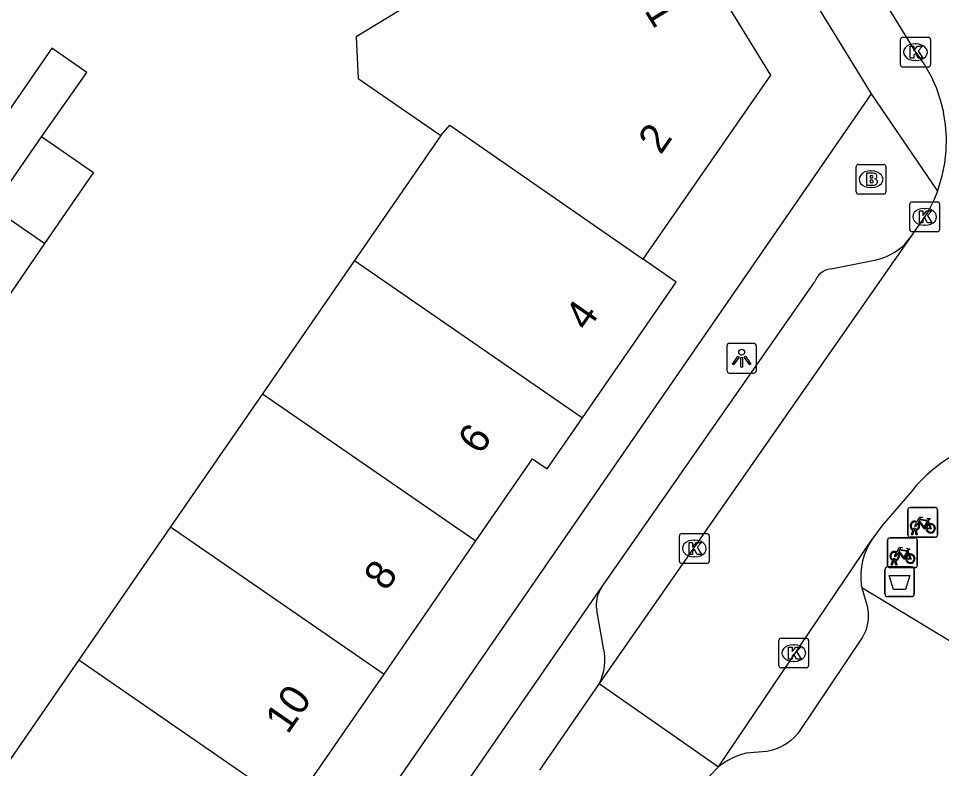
# Model space of a CAD drawing. Extents: x 159280 to 160375, y 384531 to 385872.
# Drawn here: x 159935.68 to 159966.7, y 385221.83 to 385247.04 of the extents above; entities that cross this region are included whole.
import ezdxf

# ---------------------------------------------------------------- set-up
doc = ezdxf.new("R2010")
doc.units = 0
for name, color, linetype in [('IMGEO_Afvalbak', 7, 'Continuous'), ('IMGEO_Brandkraan', 7, 'Continuous'), ('IMGEO_Fietsenrek', 7, 'Continuous'), ('IMGEO_Kolk', 7, 'Continuous'), ('IMGEO_Lichtpunt', 7, 'Continuous'), ('IMGEO_Pand', 7, 'Continuous'), ('IMGEO_Pand_nummerreeks', 7, 'Continuous'), ('IMGEO_Parkeervlak_open', 7, 'Continuous'), ('IMGEO_Rijbaan_lokaal_open', 7, 'Continuous'), ('IMGEO_Voetpad_open', 7, 'Continuous')]:
    doc.layers.add(name, color=color, linetype=linetype)

msp = doc.modelspace()

# ---------------------------------------------------------------- linework, layer by layer
at = {"layer": 'IMGEO_Afvalbak'}
for p, q in [((159964.897, 385228.604), (159965.687, 385228.604)), ((159965.687, 385228.604), (159964.897, 385228.604)), ((159964.797, 385227.704), (159964.797, 385228.504)), ((159964.797, 385228.504), (159964.797, 385227.704)), ((159965.787, 385228.504), (159965.787, 385227.704)), ((159965.787, 385227.704), (159965.787, 385228.504)), ((159965.687, 385227.604), (159964.897, 385227.604)), ((159964.897, 385227.604), (159965.687, 385227.604))]:
    msp.add_line(p, q, dxfattribs=at)
msp.add_lwpolyline([(159964.94, 385228.318), (159965.644, 385228.318), (159965.495, 385227.848), (159965.089, 385227.848), (159964.94, 385228.318)], dxfattribs=at)
for centre, start, end in [((159964.897, 385228.504), 90, 180), ((159964.897, 385228.504), 90, 180), ((159965.687, 385228.504), 0, 90), ((159965.687, 385228.504), 360, 90), ((159964.897, 385227.704), 180, 270), ((159964.897, 385227.704), 180, 270), ((159965.687, 385227.704), 270, 0), ((159965.687, 385227.704), 270, 0)]:
    msp.add_arc(centre, 0.1, start, end, dxfattribs=at)
at = {"layer": 'IMGEO_Brandkraan'}
for p, q in [((159963.835, 385241.208), (159963.835, 385242.06)), ((159963.91, 385242.134), (159964.762, 385242.134)), ((159964.323, 385241.914), (159964.348, 385241.914)), ((159964.836, 385242.06), (159964.836, 385241.208)), ((159964.346, 385241.354), (159964.321, 385241.354)), ((159964.762, 385241.134), (159963.91, 385241.134))]:
    msp.add_line(p, q, dxfattribs=at)
for points in [[(159963.835, 385241.208), (159963.835, 385242.06)], [(159963.91, 385242.134), (159964.762, 385242.134)], [(159964.836, 385242.06), (159964.836, 385241.208)], [(159964.183, 385241.834), (159964.183, 385241.434), (159964.396, 385241.434)], [(159964.414, 385241.834), (159964.183, 385241.834)], [(159964.362, 385241.753), (159964.308, 385241.753), (159964.308, 385241.677)], [(159964.308, 385241.677), (159964.361, 385241.677)], [(159964.37, 385241.601), (159964.308, 385241.601), (159964.308, 385241.52)], [(159964.308, 385241.52), (159964.37, 385241.52)], [(159964.762, 385241.134), (159963.91, 385241.134)]]:
    msp.add_lwpolyline(points, dxfattribs=at)
for centre, radius, start, end in [((159963.912, 385242.058), 0.0765, 91.552, 178.448), ((159963.912, 385242.058), 0.0765, 91.552, 178.448), ((159964.76, 385242.058), 0.0765, 1.552, 88.448), ((159964.76, 385242.058), 0.0765, 1.552, 88.448), ((159964.363, 385241.715), 0.0379, 267.8285, 90.9355), ((159964.371, 385241.56), 0.0404, 269.8759, 90.5077), ((159964.418, 385241.689), 0.145, 59.4692, 91.5367), ((159964.443, 385241.736), 0.0922, 285.5137, 58.1501), ((159964.448, 385241.544), 0.105, 301.3115, 78.989), ((159964.402, 385241.685), 0.251, 268.6676, 293.5347), ((159963.912, 385241.21), 0.0765, 181.552, 268.448), ((159963.912, 385241.21), 0.0765, 181.552, 268.448), ((159964.76, 385241.21), 0.0765, 271.552, 358.448), ((159964.76, 385241.21), 0.0765, 271.552, 358.448)]:
    msp.add_arc(centre, radius, start, end, dxfattribs=at)
for centre, major_axis, ratio, start_param, end_param in [((159964.322, 385241.634), (-0.387, 0.002), 0.722429, 4.712389, 7.853982), ((159964.347, 385241.634), (-0.39, 0.002), 0.717154, 1.570796, 4.712389)]:
    msp.add_ellipse(centre, major_axis=major_axis, ratio=ratio, start_param=start_param, end_param=end_param, dxfattribs=at)
at = {"layer": 'IMGEO_Fietsenrek'}
for p, q in [((159965.57, 385229.675), (159965.57, 385230.516)), ((159965.57, 385230.516), (159965.57, 385229.675)), ((159965.645, 385230.6), (159966.486, 385230.6)), ((159966.486, 385230.6), (159965.645, 385230.6)), ((159966.57, 385230.525), (159966.57, 385229.684)), ((159966.57, 385229.684), (159966.57, 385230.525)), ((159966.257, 385230.149), (159966.293, 385230.054)), ((159965.697, 385229.684), (159965.736, 385229.844)), ((159965.766, 385229.832), (159965.731, 385229.684)), ((159965.808, 385229.856), (159965.807, 385229.86)), ((159965.849, 385229.684), (159965.815, 385229.826)), ((159965.839, 385229.867), (159965.84, 385229.86)), ((159965.847, 385229.83), (159965.882, 385229.684)), ((159964.964, 385229.58), (159965.805, 385229.58)), ((159965.805, 385229.58), (159964.964, 385229.58)), ((159966.495, 385229.6), (159965.654, 385229.6)), ((159965.654, 385229.6), (159966.495, 385229.6)), ((159965.731, 385229.684), (159965.697, 385229.684)), ((159965.882, 385229.684), (159965.849, 385229.684)), ((159965.889, 385229.505), (159965.889, 385228.664)), ((159965.889, 385228.664), (159965.889, 385229.505)), ((159964.889, 385228.655), (159964.889, 385229.496)), ((159964.889, 385229.496), (159964.889, 385228.655)), ((159965.576, 385229.129), (159965.612, 385229.034)), ((159965.814, 385228.58), (159964.973, 385228.58)), ((159964.973, 385228.58), (159965.814, 385228.58)), ((159965.016, 385228.664), (159965.055, 385228.824)), ((159965.05, 385228.664), (159965.016, 385228.664)), ((159965.085, 385228.812), (159965.05, 385228.664)), ((159965.127, 385228.836), (159965.126, 385228.84)), ((159965.168, 385228.664), (159965.134, 385228.806)), ((159965.158, 385228.847), (159965.159, 385228.84)), ((159965.166, 385228.81), (159965.201, 385228.664)), ((159965.201, 385228.664), (159965.168, 385228.664))]:
    msp.add_line(p, q, dxfattribs=at)
for points in [[(159965.883, 385230.126), (159965.978, 385230.29), (159966.064, 385230.276), (159966.066, 385230.267), (159966.01, 385230.256), (159965.983, 385230.211), (159966.239, 385230.17)], [(159966.179, 385229.882), (159966.129, 385229.882), (159965.938, 385230.133), (159965.919, 385230.101)], [(159966.226, 385230.145), (159965.969, 385230.186), (159965.952, 385230.157), (159966.119, 385229.937), (159966.226, 385230.145)], [(159966.274, 385230.047), (159966.244, 385230.124), (159966.135, 385229.906), (159966.178, 385229.906)], [(159966.239, 385230.17), (159966.264, 385230.219), (159966.258, 385230.223), (159966.235, 385230.227), (159966.223, 385230.234), (159966.222, 385230.237), (159966.224, 385230.242), (159966.319, 385230.227), (159966.321, 385230.217), (159966.311, 385230.204), (159966.299, 385230.198), (159966.285, 385230.204), (159966.257, 385230.149)], [(159965.904, 385230.074), (159965.852, 385229.984), (159965.812, 385229.959), (159965.813, 385230.006), (159965.868, 385230.1)], [(159966.208, 385229.906), (159966.328, 385229.905), (159966.284, 385230.019)], [(159966.304, 385230.026), (159966.359, 385229.881), (159966.209, 385229.881)], [(159965.202, 385229.106), (159965.297, 385229.27), (159965.383, 385229.256), (159965.385, 385229.247), (159965.329, 385229.236), (159965.302, 385229.191), (159965.558, 385229.15)], [(159965.558, 385229.15), (159965.583, 385229.199), (159965.577, 385229.203), (159965.554, 385229.207), (159965.542, 385229.214), (159965.541, 385229.217), (159965.543, 385229.222), (159965.638, 385229.207), (159965.64, 385229.197), (159965.63, 385229.184), (159965.618, 385229.178), (159965.604, 385229.184), (159965.576, 385229.129)], [(159965.223, 385229.054), (159965.171, 385228.964), (159965.131, 385228.939), (159965.132, 385228.986), (159965.187, 385229.08)], [(159965.498, 385228.862), (159965.448, 385228.862), (159965.257, 385229.113), (159965.238, 385229.081)], [(159965.545, 385229.125), (159965.288, 385229.166), (159965.271, 385229.137), (159965.438, 385228.917), (159965.545, 385229.125)], [(159965.593, 385229.027), (159965.563, 385229.104), (159965.454, 385228.886), (159965.497, 385228.886)], [(159965.527, 385228.886), (159965.647, 385228.885), (159965.603, 385228.999)], [(159965.623, 385229.006), (159965.678, 385228.861), (159965.528, 385228.861)]]:
    msp.add_lwpolyline(points, dxfattribs=at)
for centre, radius, start, end in [((159965.648, 385230.522), 0.0779, 92.4484, 184.2845), ((159965.648, 385230.522), 0.0779, 92.4484, 184.2845), ((159966.492, 385230.522), 0.0779, 2.4484, 94.2845), ((159966.492, 385230.522), 0.0779, 2.4484, 94.2845), ((159965.81, 385229.985), 0.159, 62.6766, 242.1369), ((159965.81, 385229.985), 0.129, 63.3192, 238.903), ((159965.79, 385229.856), 0.0499, 12.8025, 158.6934), ((159965.81, 385229.985), 0.159, 253.9967, 271.7867), ((159965.79, 385229.856), 0.0174, 12.8025, 163.4502), ((159965.81, 385229.985), 0.129, 253.415, 269.0204), ((159965.81, 385229.985), 0.129, 283.6043, 43.4302), ((159965.81, 385229.985), 0.159, 283.5766, 46.6042), ((159966.337, 385229.901), 0.159, 113.3408, 178.3217), ((159966.337, 385229.901), 0.159, 187.0065, 105.7708), ((159966.337, 385229.901), 0.129, 113.923, 177.9556), ((159966.337, 385229.901), 0.129, 188.6715, 104.5883), ((159964.967, 385229.502), 0.0779, 92.4484, 184.2845), ((159964.967, 385229.502), 0.0779, 92.4484, 184.2845), ((159965.648, 385229.678), 0.0779, 182.4484, 274.2845), ((159965.648, 385229.678), 0.0779, 182.4484, 274.2845), ((159965.811, 385229.502), 0.0779, 2.4484, 94.2845), ((159965.811, 385229.502), 0.0779, 2.4484, 94.2845), ((159966.492, 385229.678), 0.0779, 272.4484, 4.2845), ((159966.492, 385229.678), 0.0779, 272.4484, 4.2845), ((159965.129, 385228.965), 0.159, 62.6766, 242.1369), ((159965.129, 385228.965), 0.129, 63.3192, 238.903), ((159965.109, 385228.836), 0.0499, 12.8025, 158.6934), ((159965.129, 385228.965), 0.129, 283.6043, 43.4302), ((159965.129, 385228.965), 0.159, 283.5766, 46.6042), ((159965.656, 385228.881), 0.159, 113.3408, 178.3217), ((159965.656, 385228.881), 0.159, 187.0065, 105.7708), ((159965.656, 385228.881), 0.129, 113.923, 177.9556), ((159965.656, 385228.881), 0.129, 188.6715, 104.5883), ((159964.967, 385228.658), 0.0779, 182.4484, 274.2845), ((159964.967, 385228.658), 0.0779, 182.4484, 274.2845), ((159965.129, 385228.965), 0.159, 253.9967, 271.7867), ((159965.109, 385228.836), 0.0174, 12.8025, 163.4502), ((159965.129, 385228.965), 0.129, 253.415, 269.0204), ((159965.811, 385228.658), 0.0779, 272.4484, 4.2845), ((159965.811, 385228.658), 0.0779, 272.4484, 4.2845)]:
    msp.add_arc(centre, radius, start, end, dxfattribs=at)
at = {"layer": 'IMGEO_Kolk'}
for p, q in [((159965.327, 385245.478), (159965.327, 385246.33)), ((159965.402, 385246.404), (159966.254, 385246.404)), ((159966.328, 385246.33), (159966.328, 385245.478)), ((159965.815, 385246.184), (159965.84, 385246.184)), ((159966.254, 385245.404), (159965.402, 385245.404)), ((159965.838, 385245.624), (159965.813, 385245.624)), ((159965.637, 385239.944), (159965.637, 385240.796)), ((159965.712, 385240.87), (159966.564, 385240.87)), ((159966.638, 385240.796), (159966.638, 385239.944)), ((159966.125, 385240.65), (159966.15, 385240.65)), ((159966.148, 385240.09), (159966.123, 385240.09)), ((159966.564, 385239.87), (159965.712, 385239.87)), ((159957.896, 385228.797), (159957.896, 385229.649)), ((159957.971, 385229.723), (159958.823, 385229.723)), ((159958.384, 385229.503), (159958.409, 385229.503)), ((159958.897, 385229.649), (159958.897, 385228.797)), ((159958.407, 385228.943), (159958.382, 385228.943)), ((159958.823, 385228.723), (159957.971, 385228.723)), ((159961.237, 385225.282), (159961.237, 385226.134)), ((159961.312, 385226.208), (159962.164, 385226.208)), ((159962.238, 385226.134), (159962.238, 385225.282)), ((159961.725, 385225.988), (159961.75, 385225.988)), ((159962.164, 385225.208), (159961.312, 385225.208)), ((159961.748, 385225.428), (159961.723, 385225.428))]:
    msp.add_line(p, q, dxfattribs=at)
for points in [[(159965.327, 385245.478), (159965.327, 385246.33)], [(159965.402, 385246.404), (159966.254, 385246.404)], [(159966.328, 385246.33), (159966.328, 385245.478)], [(159965.648, 385246.104), (159965.771, 385246.104), (159965.771, 385245.953), (159965.901, 385246.104), (159966.065, 385246.104), (159965.919, 385245.953), (159966.072, 385245.704), (159965.92, 385245.704), (159965.835, 385245.868), (159965.771, 385245.801), (159965.771, 385245.704), (159965.648, 385245.704), (159965.648, 385246.104)], [(159966.254, 385245.404), (159965.402, 385245.404)], [(159965.637, 385239.944), (159965.637, 385240.796)], [(159965.712, 385240.87), (159966.564, 385240.87)], [(159966.638, 385240.796), (159966.638, 385239.944)], [(159965.958, 385240.57), (159966.081, 385240.57), (159966.081, 385240.419), (159966.211, 385240.57), (159966.375, 385240.57), (159966.229, 385240.419), (159966.382, 385240.17), (159966.23, 385240.17), (159966.145, 385240.334), (159966.081, 385240.267), (159966.081, 385240.17), (159965.958, 385240.17), (159965.958, 385240.57)], [(159966.564, 385239.87), (159965.712, 385239.87)], [(159957.896, 385228.797), (159957.896, 385229.649)], [(159957.971, 385229.723), (159958.823, 385229.723)], [(159958.897, 385229.649), (159958.897, 385228.797)], [(159958.217, 385229.423), (159958.34, 385229.423), (159958.34, 385229.272), (159958.47, 385229.423), (159958.634, 385229.423), (159958.488, 385229.272), (159958.641, 385229.023), (159958.489, 385229.023), (159958.404, 385229.187), (159958.34, 385229.12), (159958.34, 385229.023), (159958.217, 385229.023), (159958.217, 385229.423)], [(159958.823, 385228.723), (159957.971, 385228.723)], [(159961.237, 385225.282), (159961.237, 385226.134)], [(159961.312, 385226.208), (159962.164, 385226.208)], [(159962.238, 385226.134), (159962.238, 385225.282)], [(159961.558, 385225.908), (159961.681, 385225.908), (159961.681, 385225.757), (159961.811, 385225.908), (159961.975, 385225.908), (159961.829, 385225.757), (159961.982, 385225.508), (159961.83, 385225.508), (159961.745, 385225.672), (159961.681, 385225.605), (159961.681, 385225.508), (159961.558, 385225.508), (159961.558, 385225.908)], [(159962.164, 385225.208), (159961.312, 385225.208)]]:
    msp.add_lwpolyline(points, dxfattribs=at)
for centre, start, end in [((159965.404, 385246.328), 91.552, 178.448), ((159965.404, 385246.328), 91.552, 178.448), ((159966.252, 385246.328), 1.552, 88.448), ((159966.252, 385246.328), 1.552, 88.448), ((159965.404, 385245.48), 181.552, 268.448), ((159965.404, 385245.48), 181.552, 268.448), ((159966.252, 385245.48), 271.552, 358.448), ((159966.252, 385245.48), 271.552, 358.448), ((159965.714, 385240.794), 91.552, 178.448), ((159965.714, 385240.794), 91.552, 178.448), ((159966.562, 385240.794), 1.552, 88.448), ((159966.562, 385240.794), 1.552, 88.448), ((159965.714, 385239.946), 181.552, 268.448), ((159965.714, 385239.946), 181.552, 268.448), ((159966.562, 385239.946), 271.552, 358.448), ((159966.562, 385239.946), 271.552, 358.448), ((159957.973, 385229.647), 91.552, 178.448), ((159957.973, 385229.647), 91.552, 178.448), ((159958.821, 385229.647), 1.552, 88.448), ((159958.821, 385229.647), 1.552, 88.448), ((159957.973, 385228.799), 181.552, 268.448), ((159957.973, 385228.799), 181.552, 268.448), ((159958.821, 385228.799), 271.552, 358.448), ((159958.821, 385228.799), 271.552, 358.448), ((159961.314, 385226.132), 91.552, 178.448), ((159961.314, 385226.132), 91.552, 178.448), ((159962.162, 385226.132), 1.552, 88.448), ((159962.162, 385226.132), 1.552, 88.448), ((159961.314, 385225.284), 181.552, 268.448), ((159961.314, 385225.284), 181.552, 268.448), ((159962.162, 385225.284), 271.552, 358.448), ((159962.162, 385225.284), 271.552, 358.448)]:
    msp.add_arc(centre, 0.0765, start, end, dxfattribs=at)
for centre, major_axis, ratio, start_param, end_param in [((159965.814, 385245.904), (-0.387, 0.002), 0.722429, 4.712389, 7.853982), ((159965.839, 385245.904), (-0.39, 0.002), 0.717154, 1.570796, 4.712389), ((159966.124, 385240.37), (-0.387, 0.002), 0.722429, 4.712389, 7.853982), ((159966.149, 385240.37), (-0.39, 0.002), 0.717154, 1.570796, 4.712389), ((159958.383, 385229.223), (-0.387, 0.002), 0.722429, 4.712389, 7.853982), ((159958.408, 385229.223), (-0.39, 0.002), 0.717154, 1.570796, 4.712389), ((159961.724, 385225.708), (-0.387, 0.002), 0.722429, 4.712389, 7.853982), ((159961.749, 385225.708), (-0.39, 0.002), 0.717154, 1.570796, 4.712389)]:
    msp.add_ellipse(centre, major_axis=major_axis, ratio=ratio, start_param=start_param, end_param=end_param, dxfattribs=at)
at = {"layer": 'IMGEO_Lichtpunt'}
for p, q in [((159959.488, 385236.021), (159959.488, 385235.214)), ((159959.488, 385236.021), (159959.488, 385235.214)), ((159960.39, 385236.116), (159959.582, 385236.116)), ((159960.39, 385236.116), (159959.582, 385236.116)), ((159960.484, 385235.214), (159960.484, 385236.021)), ((159960.484, 385235.214), (159960.484, 385236.021)), ((159959.582, 385235.12), (159960.39, 385235.12)), ((159959.582, 385235.12), (159960.39, 385235.12))]:
    msp.add_line(p, q, dxfattribs=at)
for points in [[(159959.862, 385235.685), (159959.901, 385235.657), (159959.713, 385235.395), (159959.675, 385235.422), (159959.862, 385235.685)], [(159959.964, 385235.637), (159960.011, 385235.637), (159960.011, 385235.315), (159959.964, 385235.315), (159959.964, 385235.637)], [(159960.074, 385235.657), (159960.112, 385235.684), (159960.299, 385235.422), (159960.26, 385235.394), (159960.074, 385235.657)]]:
    msp.add_lwpolyline(points, dxfattribs=at)
msp.add_circle((159959.987, 385235.819), 0.0994, dxfattribs=at)
for centre, start, end in [((159959.582, 385236.021), 90, 180), ((159959.582, 385236.021), 90, 180), ((159960.39, 385236.021), 0, 90), ((159960.39, 385236.021), 0, 90), ((159959.582, 385235.214), 180, 270), ((159959.582, 385235.214), 180, 270), ((159960.39, 385235.214), 270, 0), ((159960.39, 385235.214), 270, 360)]:
    msp.add_arc(centre, 0.0946, start, end, dxfattribs=at)
at = {"layer": 'IMGEO_Pand'}
for points in [[(159956.677, 385238.946), (159960.966, 385245.133), (159957.977, 385250), (159956.832, 385251.865)], [(159949.77, 385248.09), (159947.031, 385246.417), (159947.101, 385245.017), (159949.874, 385243.102)], [(159949.874, 385243.102), (159950.181, 385243.449), (159956.677, 385238.946)], [(159934.813, 385240.684), (159936.454, 385243.062)], [(159936.568, 385239.473), (159938.209, 385241.851), (159936.454, 385243.062)], [(159949.874, 385243.102), (159946.973, 385238.9)], [(159934.813, 385240.684), (159936.568, 385239.473)], [(159933.189, 385238.105), (159934.838, 385236.966), (159936.568, 385239.473)], [(159946.973, 385238.9), (159943.885, 385234.426)], [(159946.973, 385238.9), (159954.637, 385233.613)], [(159954.637, 385233.613), (159957.788, 385238.178), (159956.677, 385238.946)], [(159943.885, 385234.426), (159940.796, 385229.953)], [(159943.885, 385234.426), (159951.056, 385229.479)], [(159951.056, 385229.479), (159952.961, 385232.24), (159953.454, 385231.899), (159954.637, 385233.613)], [(159940.796, 385229.953), (159937.708, 385225.479)], [(159940.796, 385229.953), (159947.969, 385225.004)], [(159947.969, 385225.004), (159951.056, 385229.479)], [(159937.708, 385225.479), (159934.619, 385221.005)], [(159937.708, 385225.479), (159944.882, 385220.53)], [(159944.882, 385220.53), (159947.969, 385225.004)]]:
    msp.add_lwpolyline(points, dxfattribs=at)
at = {"layer": 'IMGEO_Parkeervlak_open'}
msp.add_lwpolyline([(159955.349, 385225.871), (159955.115, 385227.146)], dxfattribs=at)
for centre, radius, start, end in [((159956.125, 385227.329), 1.026, 145.7087, 190.2561), ((159953.546, 385225.49), 1.843, 333.9775, 11.9384)]:
    msp.add_arc(centre, radius, start, end, dxfattribs=at)
at = {"layer": 'IMGEO_Rijbaan_lokaal_open'}
for points in [[(159945.011, 385279.791), (159963.311, 385250), (159965.826, 385245.906), (159965.881, 385245.835), (159966.127, 385245.481), (159966.341, 385245.106), (159966.52, 385244.713), (159966.663, 385244.306), (159966.77, 385243.888)], [(159966.568, 385241.236), (159966.607, 385241.335), (159966.729, 385241.749), (159966.814, 385242.172), (159966.861, 385242.601), (159966.869, 385243.032), (159966.838, 385243.462), (159966.77, 385243.888)], [(159966.568, 385241.236), (159966.448, 385240.934), (159966.254, 385240.549), (159965.63, 385239.638)], [(159965.63, 385239.638), (159955.202, 385224.681)], [(159965.703, 385231.155), (159964.713, 385229.998), (159964.377, 385229.538)], [(159959.209, 385221.882), (159964.377, 385229.538)], [(159955.202, 385224.681), (159953.195, 385221.772)], [(159955.202, 385224.681), (159959.209, 385221.882)], [(159959.209, 385221.882), (159958.856, 385221.529), (159957.141, 385219.04)]]:
    msp.add_lwpolyline(points, dxfattribs=at)
msp.add_arc((159969.475, 385228.161), 4.816, 96.6214, 141.5634, dxfattribs=at)
at = {"layer": 'IMGEO_Voetpad_open'}
for points in [[(159940.818, 385280.588), (159941.823, 385281.202), (159960.969, 385250), (159964.343, 385244.502)], [(159936.454, 385243.062), (159937.977, 385245.217), (159936.804, 385246.038), (159931.095, 385237.755)], [(159964.343, 385244.502), (159934.16, 385200.786)], [(159964.343, 385244.502), (159966.568, 385241.236)], [(159962.992, 385238.621), (159964.512, 385238.923)], [(159955.277, 385227.907), (159962.44, 385238.173)], [(159964.377, 385229.538), (159964.272, 385229.366), (159964.182, 385229.185), (159964.109, 385228.997), (159964.053, 385228.803), (159964.015, 385228.605), (159963.995, 385228.404), (159963.992, 385228.203), (159964.008, 385228.001), (159964.022, 385227.902)], [(159950.327, 385220.744), (159955.277, 385227.907)], [(159964.022, 385227.902), (159964.212, 385227.255), (159964.221, 385227.211), (159964.238, 385227.086), (159964.243, 385226.96), (159964.238, 385226.834), (159964.221, 385226.709), (159964.193, 385226.586), (159964.155, 385226.466), (159964.105, 385226.35), (159964.046, 385226.239), (159961.874, 385223.002), (159961.855, 385222.979), (159961.753, 385222.869), (159961.642, 385222.768), (159961.523, 385222.678), (159961.396, 385222.599), (159961.262, 385222.532), (159961.123, 385222.477), (159960.98, 385222.435), (159960.833, 385222.405), (159960.122, 385222.342), (159959.916, 385222.279), (159959.716, 385222.197), (159959.524, 385222.098), (159959.342, 385221.983), (159959.209, 385221.882)], [(159969.841, 385224.378), (159964.022, 385227.902)]]:
    msp.add_lwpolyline(points, dxfattribs=at)
for centre, radius, start, end in [((159964.055, 385240.869), 1.999, 283.2174, 321.9832), ((159963.045, 385237.991), 0.632, 94.8253, 163.2999)]:
    msp.add_arc(centre, radius, start, end, dxfattribs=at)

# ---------------------------------------------------------------- texts
at = {"layer": 'IMGEO_Pand_nummerreeks'}
for s, rotation, p in [('1', 301.5583, (159956.7, 385247.301)), ('2', 55.2675, (159957.266, 385242.429)), ('4', 55.3821, (159954.799, 385236.488)), ('6', 55.3936, (159951.206, 385232.338)), ('8', 55.3993, (159948.045, 385227.756)), ('10', 55.3936, (159944.727, 385222.947))]:
    msp.add_text(s, height=1, rotation=rotation, dxfattribs=at).set_placement(p)

doc.saveas('drawing.dxf')
